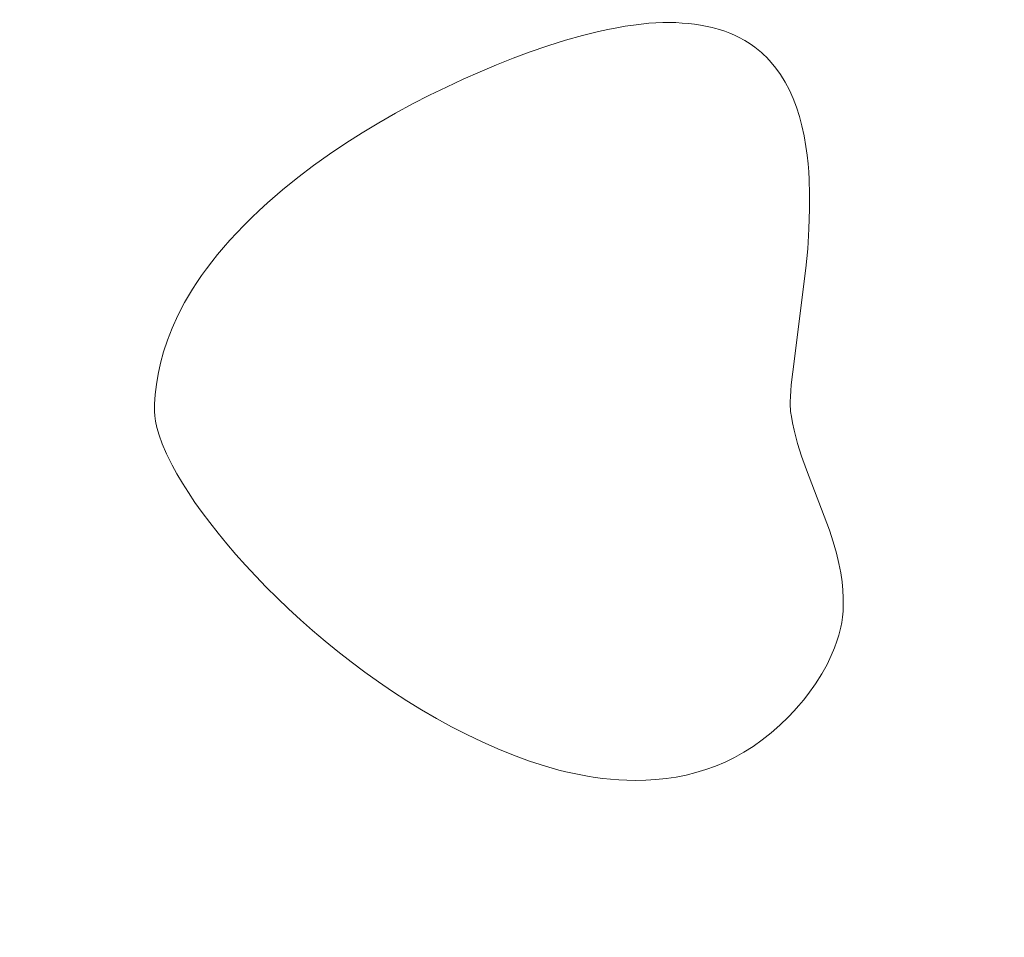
# Model space of a CAD drawing. Header units: millimetres. Extents: x -159 to 180, y -161 to 116.
# Tile 512 of 656: x -4 to 6, y -34 to -25. Entities that reach past the tile are written whole.
import ezdxf

# ---------------------------------------------------------------- set-up
doc = ezdxf.new("R2010")
doc.units = ezdxf.units.MM
doc.header["$MEASUREMENT"] = 0
doc.layers.add('Layer 1', color=7, linetype='Continuous')

msp = doc.modelspace()

# ---------------------------------------------------------------- linework, layer by layer
at = {"layer": 'Layer 1', "color": 18, "lineweight": 9}
for points, knots in [([(-158.5852, -104.074), (-158.5852, -104.074), (179.5952, -104.074), (179.5952, -104.074), (179.5952, -104.074), (179.5952, -104.074), (179.5952, 115.719), (179.5952, 115.719), (179.5952, 115.719), (179.5952, 115.719), (-158.5852, 115.719), (-158.5852, 115.719), (-158.5852, 115.719), (-158.5852, 115.719), (-158.5852, -104.074), (-158.5852, -104.074)], [0, 0, 0, 0, 0.2, 0.2, 0.2, 0.2, 0.4, 0.4, 0.4, 0.4, 0.6, 0.6, 0.6, 0.6, 1, 1, 1, 1]), ([(58.7021, -7.5691), (58.7021, -7.5691), (58.7021, -2.7996), (58.7021, -2.7996), (58.7021, -2.7996), (58.7021, -2.7996), (53.9333, -2.7996), (53.9333, -2.7996), (53.9333, -2.7996), (53.9333, -2.7996), (53.9333, 0.2004), (53.9333, 0.2004), (53.9333, 0.2004), (53.9333, 0.2004), (45.9738, 0.2004), (45.9738, 0.2004), (45.9738, 0.2004), (45.9738, 0.2004), (45.9738, -2.7996), (45.9738, -2.7996), (45.9738, -2.7996), (45.9738, -2.7996), (38.2683, -2.7996), (38.2683, -2.7996), (38.2683, -2.7996), (38.2683, -2.7996), (38.2683, 0.2004), (38.2683, 0.2004), (38.2683, 0.2004), (38.2683, 0.2004), (30.3088, 0.2004), (30.3088, 0.2004), (30.3088, 0.2004), (30.3088, 0.2004), (30.3088, -2.7996), (30.3088, -2.7996), (30.3088, -2.7996), (30.3088, -2.7996), (22.6034, -2.7996), (22.6034, -2.7996), (22.6034, -2.7996), (22.6034, -2.7996), (22.6034, 0.2004), (22.6034, 0.2004), (22.6034, 0.2004), (22.6034, 0.2004), (14.6439, 0.2004), (14.6439, 0.2004), (14.6439, 0.2004), (14.6439, 0.2004), (14.6439, -2.7996), (14.6439, -2.7996), (14.6439, -2.7996), (14.6439, -2.7996), (6.9385, -2.7996), (6.9385, -2.7996), (6.9385, -2.7996), (6.9385, -2.7996), (6.9385, 0.2004), (6.9385, 0.2004), (6.9385, 0.2004), (6.9385, 0.2004), (-1.021, 0.2004), (-1.021, 0.2004), (-1.021, 0.2004), (-1.021, 0.2004), (-1.021, -2.7996), (-1.021, -2.7996), (-1.021, -2.7996), (-1.021, -2.7996), (-8.7264, -2.7996), (-8.7264, -2.7996), (-8.7264, -2.7996), (-8.7264, -2.7996), (-8.7264, 0.2004), (-8.7264, 0.2004), (-8.7264, 0.2004), (-8.7264, 0.2004), (-16.686, 0.2004), (-16.686, 0.2004), (-16.686, 0.2004), (-16.686, 0.2004), (-16.686, -2.7996), (-16.686, -2.7996), (-16.686, -2.7996), (-16.686, -2.7996), (-24.3914, -2.7996), (-24.3914, -2.7996), (-24.3914, -2.7996), (-24.3914, -2.7996), (-24.3914, 0.2004), (-24.3914, 0.2004), (-24.3914, 0.2004), (-24.3914, 0.2004), (-32.351, 0.2004), (-32.351, 0.2004), (-32.351, 0.2004), (-32.351, 0.2004), (-32.351, -2.7996), (-32.351, -2.7996), (-32.351, -2.7996), (-32.351, -2.7996), (-37.1199, -2.7996), (-37.1199, -2.7996), (-37.1199, -2.7996), (-37.1199, -2.7996), (-37.1199, -7.5691), (-37.1199, -7.5691), (-37.1199, -7.5691), (-37.1199, -7.5691), (-40.1199, -7.5691), (-40.1199, -7.5691), (-40.1199, -7.5691), (-40.1199, -7.5691), (-40.1199, -15.5281), (-40.1199, -15.5281), (-40.1199, -15.5281), (-40.1199, -15.5281), (-37.1199, -15.5281), (-37.1199, -15.5281), (-37.1199, -15.5281), (-37.1199, -15.5281), (-37.1199, -23.2341), (-37.1199, -23.2341), (-37.1199, -23.2341), (-37.1199, -23.2341), (-40.1199, -23.2341), (-40.1199, -23.2341), (-40.1199, -23.2341), (-40.1199, -23.2341), (-40.1199, -31.1931), (-40.1199, -31.1931), (-40.1199, -31.1931), (-40.1199, -31.1931), (-37.1199, -31.1931), (-37.1199, -31.1931), (-37.1199, -31.1931), (-37.1199, -31.1931), (-37.1199, -38.8982), (-37.1199, -38.8982), (-37.1199, -38.8982), (-37.1199, -38.8982), (-40.1199, -38.8982), (-40.1199, -38.8982), (-40.1199, -38.8982), (-40.1199, -38.8982), (-40.1199, -46.8582), (-40.1199, -46.8582), (-40.1199, -46.8582), (-40.1199, -46.8582), (-37.1199, -46.8582), (-37.1199, -46.8582), (-37.1199, -46.8582), (-37.1199, -46.8582), (-37.1199, -54.5632), (-37.1199, -54.5632), (-37.1199, -54.5632), (-37.1199, -54.5632), (-40.1199, -54.5632), (-40.1199, -54.5632), (-40.1199, -54.5632), (-40.1199, -54.5632), (-40.1199, -62.5232), (-40.1199, -62.5232), (-40.1199, -62.5232), (-40.1199, -62.5232), (-37.1199, -62.5232), (-37.1199, -62.5232), (-37.1199, -62.5232), (-37.1199, -62.5232), (-37.1199, -70.2283), (-37.1199, -70.2283), (-37.1199, -70.2283), (-37.1199, -70.2283), (-40.1199, -70.2283), (-40.1199, -70.2283), (-40.1199, -70.2283), (-40.1199, -70.2283), (-40.1199, -78.1882), (-40.1199, -78.1882), (-40.1199, -78.1882), (-40.1199, -78.1882), (-37.1199, -78.1882), (-37.1199, -78.1882), (-37.1199, -78.1882), (-37.1199, -78.1882), (-37.1199, -85.8933), (-37.1199, -85.8933), (-37.1199, -85.8933), (-37.1199, -85.8933), (-40.1199, -85.8933), (-40.1199, -85.8933), (-40.1199, -85.8933), (-40.1199, -85.8933), (-40.1199, -93.8533), (-40.1199, -93.8533), (-40.1199, -93.8533), (-40.1199, -93.8533), (-37.1199, -93.8533), (-37.1199, -93.8533), (-37.1199, -93.8533), (-37.1199, -93.8533), (-37.1199, -98.6218), (-37.1199, -98.6218), (-37.1199, -98.6218), (-37.1199, -98.6218), (-32.351, -98.6218), (-32.351, -98.6218), (-32.351, -98.6218), (-32.351, -98.6218), (-32.351, -101.6218), (-32.351, -101.6218), (-32.351, -101.6218), (-32.351, -101.6218), (-24.3914, -101.6218), (-24.3914, -101.6218), (-24.3914, -101.6218), (-24.3914, -101.6218), (-24.3914, -98.6218), (-24.3914, -98.6218), (-24.3914, -98.6218), (-24.3914, -98.6218), (-16.686, -98.6218), (-16.686, -98.6218), (-16.686, -98.6218), (-16.686, -98.6218), (-16.686, -101.6218), (-16.686, -101.6218), (-16.686, -101.6218), (-16.686, -101.6218), (-8.7264, -101.6218), (-8.7264, -101.6218), (-8.7264, -101.6218), (-8.7264, -101.6218), (-8.7264, -98.6218), (-8.7264, -98.6218), (-8.7264, -98.6218), (-8.7264, -98.6218), (-1.021, -98.6218), (-1.021, -98.6218), (-1.021, -98.6218), (-1.021, -98.6218), (-1.021, -101.6218), (-1.021, -101.6218), (-1.021, -101.6218), (-1.021, -101.6218), (6.9385, -101.6218), (6.9385, -101.6218), (6.9385, -101.6218), (6.9385, -101.6218), (6.9385, -98.6218), (6.9385, -98.6218), (6.9385, -98.6218), (6.9385, -98.6218), (14.6439, -98.6218), (14.6439, -98.6218), (14.6439, -98.6218), (14.6439, -98.6218), (14.6439, -101.6218), (14.6439, -101.6218), (14.6439, -101.6218), (14.6439, -101.6218), (22.6034, -101.6218), (22.6034, -101.6218), (22.6034, -101.6218), (22.6034, -101.6218), (22.6034, -98.6218), (22.6034, -98.6218), (22.6034, -98.6218), (22.6034, -98.6218), (30.3088, -98.6218), (30.3088, -98.6218), (30.3088, -98.6218), (30.3088, -98.6218), (30.3088, -101.6218), (30.3088, -101.6218), (30.3088, -101.6218), (30.3088, -101.6218), (38.2683, -101.6218), (38.2683, -101.6218), (38.2683, -101.6218), (38.2683, -101.6218), (38.2683, -98.6218), (38.2683, -98.6218), (38.2683, -98.6218), (38.2683, -98.6218), (45.9738, -98.6218), (45.9738, -98.6218), (45.9738, -98.6218), (45.9738, -98.6218), (45.9738, -101.6218), (45.9738, -101.6218), (45.9738, -101.6218), (45.9738, -101.6218), (53.9333, -101.6218), (53.9333, -101.6218), (53.9333, -101.6218), (53.9333, -101.6218), (53.9333, -98.6218), (53.9333, -98.6218), (53.9333, -98.6218), (53.9333, -98.6218), (58.7021, -98.6218), (58.7021, -98.6218), (58.7021, -98.6218), (58.7021, -98.6218), (58.7021, -93.8533), (58.7021, -93.8533), (58.7021, -93.8533), (58.7021, -93.8533), (61.7021, -93.8533), (61.7021, -93.8533), (61.7021, -93.8533), (61.7021, -93.8533), (61.7021, -85.8933), (61.7021, -85.8933), (61.7021, -85.8933), (61.7021, -85.8933), (58.7021, -85.8933), (58.7021, -85.8933), (58.7021, -85.8933), (58.7021, -85.8933), (58.7021, -78.1882), (58.7021, -78.1882), (58.7021, -78.1882), (58.7021, -78.1882), (61.7021, -78.1882), (61.7021, -78.1882), (61.7021, -78.1882), (61.7021, -78.1882), (61.7021, -70.2283), (61.7021, -70.2283), (61.7021, -70.2283), (61.7021, -70.2283), (58.7021, -70.2283), (58.7021, -70.2283), (58.7021, -70.2283), (58.7021, -70.2283), (58.7021, -62.5232), (58.7021, -62.5232), (58.7021, -62.5232), (58.7021, -62.5232), (61.7021, -62.5232), (61.7021, -62.5232), (61.7021, -62.5232), (61.7021, -62.5232), (61.7021, -54.5632), (61.7021, -54.5632), (61.7021, -54.5632), (61.7021, -54.5632), (58.7021, -54.5632), (58.7021, -54.5632), (58.7021, -54.5632), (58.7021, -54.5632), (58.7021, -46.8582), (58.7021, -46.8582), (58.7021, -46.8582), (58.7021, -46.8582), (61.7021, -46.8582), (61.7021, -46.8582), (61.7021, -46.8582), (61.7021, -46.8582), (61.7021, -38.8982), (61.7021, -38.8982), (61.7021, -38.8982), (61.7021, -38.8982), (58.7021, -38.8982), (58.7021, -38.8982), (58.7021, -38.8982), (58.7021, -38.8982), (58.7021, -31.1931), (58.7021, -31.1931), (58.7021, -31.1931), (58.7021, -31.1931), (61.7021, -31.1931), (61.7021, -31.1931), (61.7021, -31.1931), (61.7021, -31.1931), (61.7021, -23.2341), (61.7021, -23.2341), (61.7021, -23.2341), (61.7021, -23.2341), (58.7021, -23.2341), (58.7021, -23.2341), (58.7021, -23.2341), (58.7021, -23.2341), (58.7021, -15.5281), (58.7021, -15.5281), (58.7021, -15.5281), (58.7021, -15.5281), (61.7021, -15.5281), (61.7021, -15.5281), (61.7021, -15.5281), (61.7021, -15.5281), (61.7021, -7.5691), (61.7021, -7.5691), (61.7021, -7.5691), (61.7021, -7.5691), (58.7021, -7.5691), (58.7021, -7.5691)], [0, 0, 0, 0, 0.009901, 0.009901, 0.009901, 0.009901, 0.019802, 0.019802, 0.019802, 0.019802, 0.029703, 0.029703, 0.029703, 0.029703, 0.039604, 0.039604, 0.039604, 0.039604, 0.049505, 0.049505, 0.049505, 0.049505, 0.059406, 0.059406, 0.059406, 0.059406, 0.069307, 0.069307, 0.069307, 0.069307, 0.079208, 0.079208, 0.079208, 0.079208, 0.089109, 0.089109, 0.089109, 0.089109, 0.09901, 0.09901, 0.09901, 0.09901, 0.108911, 0.108911, 0.108911, 0.108911, 0.118812, 0.118812, 0.118812, 0.118812, 0.128713, 0.128713, 0.128713, 0.128713, 0.138614, 0.138614, 0.138614, 0.138614, 0.148515, 0.148515, 0.148515, 0.148515, 0.158416, 0.158416, 0.158416, 0.158416, 0.168317, 0.168317, 0.168317, 0.168317, 0.178218, 0.178218, 0.178218, 0.178218, 0.188119, 0.188119, 0.188119, 0.188119, 0.19802, 0.19802, 0.19802, 0.19802, 0.207921, 0.207921, 0.207921, 0.207921, 0.217822, 0.217822, 0.217822, 0.217822, 0.227723, 0.227723, 0.227723, 0.227723, 0.237624, 0.237624, 0.237624, 0.237624, 0.247525, 0.247525, 0.247525, 0.247525, 0.257426, 0.257426, 0.257426, 0.257426, 0.267327, 0.267327, 0.267327, 0.267327, 0.277228, 0.277228, 0.277228, 0.277228, 0.287129, 0.287129, 0.287129, 0.287129, 0.29703, 0.29703, 0.29703, 0.29703, 0.306931, 0.306931, 0.306931, 0.306931, 0.316832, 0.316832, 0.316832, 0.316832, 0.326733, 0.326733, 0.326733, 0.326733, 0.336634, 0.336634, 0.336634, 0.336634, 0.346535, 0.346535, 0.346535, 0.346535, 0.356436, 0.356436, 0.356436, 0.356436, 0.366337, 0.366337, 0.366337, 0.366337, 0.376238, 0.376238, 0.376238, 0.376238, 0.386139, 0.386139, 0.386139, 0.386139, 0.39604, 0.39604, 0.39604, 0.39604, 0.405941, 0.405941, 0.405941, 0.405941, 0.415842, 0.415842, 0.415842, 0.415842, 0.425743, 0.425743, 0.425743, 0.425743, 0.435644, 0.435644, 0.435644, 0.435644, 0.445545, 0.445545, 0.445545, 0.445545, 0.455446, 0.455446, 0.455446, 0.455446, 0.465347, 0.465347, 0.465347, 0.465347, 0.475248, 0.475248, 0.475248, 0.475248, 0.485149, 0.485149, 0.485149, 0.485149, 0.49505, 0.49505, 0.49505, 0.49505, 0.50495, 0.50495, 0.50495, 0.50495, 0.514851, 0.514851, 0.514851, 0.514851, 0.524752, 0.524752, 0.524752, 0.524752, 0.534653, 0.534653, 0.534653, 0.534653, 0.544554, 0.544554, 0.544554, 0.544554, 0.554455, 0.554455, 0.554455, 0.554455, 0.564356, 0.564356, 0.564356, 0.564356, 0.574257, 0.574257, 0.574257, 0.574257, 0.584158, 0.584158, 0.584158, 0.584158, 0.594059, 0.594059, 0.594059, 0.594059, 0.60396, 0.60396, 0.60396, 0.60396, 0.613861, 0.613861, 0.613861, 0.613861, 0.623762, 0.623762, 0.623762, 0.623762, 0.633663, 0.633663, 0.633663, 0.633663, 0.643564, 0.643564, 0.643564, 0.643564, 0.653465, 0.653465, 0.653465, 0.653465, 0.663366, 0.663366, 0.663366, 0.663366, 0.673267, 0.673267, 0.673267, 0.673267, 0.683168, 0.683168, 0.683168, 0.683168, 0.693069, 0.693069, 0.693069, 0.693069, 0.70297, 0.70297, 0.70297, 0.70297, 0.712871, 0.712871, 0.712871, 0.712871, 0.722772, 0.722772, 0.722772, 0.722772, 0.732673, 0.732673, 0.732673, 0.732673, 0.742574, 0.742574, 0.742574, 0.742574, 0.752475, 0.752475, 0.752475, 0.752475, 0.762376, 0.762376, 0.762376, 0.762376, 0.772277, 0.772277, 0.772277, 0.772277, 0.782178, 0.782178, 0.782178, 0.782178, 0.792079, 0.792079, 0.792079, 0.792079, 0.80198, 0.80198, 0.80198, 0.80198, 0.811881, 0.811881, 0.811881, 0.811881, 0.821782, 0.821782, 0.821782, 0.821782, 0.831683, 0.831683, 0.831683, 0.831683, 0.841584, 0.841584, 0.841584, 0.841584, 0.851485, 0.851485, 0.851485, 0.851485, 0.861386, 0.861386, 0.861386, 0.861386, 0.871287, 0.871287, 0.871287, 0.871287, 0.881188, 0.881188, 0.881188, 0.881188, 0.891089, 0.891089, 0.891089, 0.891089, 0.90099, 0.90099, 0.90099, 0.90099, 0.910891, 0.910891, 0.910891, 0.910891, 0.920792, 0.920792, 0.920792, 0.920792, 0.930693, 0.930693, 0.930693, 0.930693, 0.940594, 0.940594, 0.940594, 0.940594, 0.950495, 0.950495, 0.950495, 0.950495, 0.960396, 0.960396, 0.960396, 0.960396, 0.970297, 0.970297, 0.970297, 0.970297, 0.980198, 0.980198, 0.980198, 0.980198, 1, 1, 1, 1]), ([(0.7425, -25.3904), (0.7425, -25.3904), (0.5799, -25.4522), (0.5799, -25.4522), (0.5799, -25.4522), (0.5799, -25.4522), (0.4148, -25.5182), (0.4148, -25.5182), (0.4148, -25.5182), (0.4148, -25.5182), (0.2478, -25.5883), (0.2478, -25.5883), (0.2478, -25.5883), (0.2478, -25.5883), (0.0795, -25.6626), (0.0795, -25.6626), (0.0795, -25.6626), (0.0795, -25.6626), (-0.0899, -25.7412), (-0.0899, -25.7412), (-0.0899, -25.7412), (-0.0899, -25.7412), (-0.2598, -25.8241), (-0.2598, -25.8241), (-0.2598, -25.8241), (-0.2598, -25.8241), (-0.4297, -25.9113), (-0.4297, -25.9113), (-0.4297, -25.9113), (-0.4297, -25.9113), (-0.5992, -26.0031), (-0.5992, -26.0031), (-0.5992, -26.0031), (-0.5992, -26.0031), (-0.7678, -26.0992), (-0.7678, -26.0992), (-0.7678, -26.0992), (-0.7678, -26.0992), (-0.935, -26.2), (-0.935, -26.2), (-0.935, -26.2), (-0.935, -26.2), (-1.1004, -26.3053), (-1.1004, -26.3053), (-1.1004, -26.3053), (-1.1004, -26.3053), (-1.2636, -26.4152), (-1.2636, -26.4152), (-1.2636, -26.4152), (-1.2636, -26.4152), (-1.424, -26.5299), (-1.424, -26.5299), (-1.424, -26.5299), (-1.424, -26.5299), (-1.5812, -26.6493), (-1.5812, -26.6493), (-1.5812, -26.6493), (-1.5812, -26.6493), (-1.7347, -26.7735), (-1.7347, -26.7735), (-1.7347, -26.7735), (-1.7347, -26.7735), (-1.8841, -26.9026), (-1.8841, -26.9026), (-1.8841, -26.9026), (-1.8841, -26.9026), (-1.9679, -26.979), (-1.9679, -26.979), (-1.9679, -26.979), (-1.9679, -26.979), (-2.0476, -27.0548), (-2.0476, -27.0548), (-2.0476, -27.0548), (-2.0476, -27.0548), (-2.1232, -27.1299), (-2.1232, -27.1299), (-2.1232, -27.1299), (-2.1232, -27.1299), (-2.1949, -27.2042), (-2.1949, -27.2042), (-2.1949, -27.2042), (-2.1949, -27.2042), (-2.2628, -27.2778), (-2.2628, -27.2778), (-2.2628, -27.2778), (-2.2628, -27.2778), (-2.327, -27.3507), (-2.327, -27.3507), (-2.327, -27.3507), (-2.327, -27.3507), (-2.3875, -27.4228), (-2.3875, -27.4228), (-2.3875, -27.4228), (-2.3875, -27.4228), (-2.4446, -27.4942), (-2.4446, -27.4942), (-2.4446, -27.4942), (-2.4446, -27.4942), (-2.4982, -27.5647), (-2.4982, -27.5647), (-2.4982, -27.5647), (-2.4982, -27.5647), (-2.5485, -27.6344), (-2.5485, -27.6344), (-2.5485, -27.6344), (-2.5485, -27.6344), (-2.5955, -27.7033), (-2.5955, -27.7033), (-2.5955, -27.7033), (-2.5955, -27.7033), (-2.6395, -27.7713), (-2.6395, -27.7713), (-2.6395, -27.7713), (-2.6395, -27.7713), (-2.7184, -27.9047), (-2.7184, -27.9047), (-2.7184, -27.9047), (-2.7184, -27.9047), (-2.7861, -28.0344), (-2.7861, -28.0344), (-2.7861, -28.0344), (-2.7861, -28.0344), (-2.8434, -28.1603), (-2.8434, -28.1603), (-2.8434, -28.1603), (-2.8434, -28.1603), (-2.8909, -28.2823), (-2.8909, -28.2823), (-2.8909, -28.2823), (-2.8909, -28.2823), (-2.9296, -28.4001), (-2.9296, -28.4001), (-2.9296, -28.4001), (-2.9296, -28.4001), (-2.9603, -28.5137), (-2.9603, -28.5137), (-2.9603, -28.5137), (-2.9603, -28.5137), (-2.9837, -28.6229), (-2.9837, -28.6229), (-2.9837, -28.6229), (-2.9837, -28.6229), (-3.0008, -28.7276), (-3.0008, -28.7276), (-3.0008, -28.7276), (-3.0008, -28.7276), (-3.0121, -28.8275), (-3.0121, -28.8275), (-3.0121, -28.8275), (-3.0121, -28.8275), (-3.0187, -28.9226), (-3.0187, -28.9226), (-3.0187, -28.9226), (-3.0187, -28.9226), (-3.0198, -28.9627), (-3.0198, -28.9627), (-3.0198, -28.9627), (-3.0198, -28.9627), (-3.0191, -28.9985), (-3.0191, -28.9985), (-3.0191, -28.9985), (-3.0191, -28.9985), (-3.016, -29.0426), (-3.016, -29.0426), (-3.016, -29.0426), (-3.016, -29.0426), (-3.0085, -29.0959), (-3.0085, -29.0959), (-3.0085, -29.0959), (-3.0085, -29.0959), (-2.9949, -29.1594), (-2.9949, -29.1594), (-2.9949, -29.1594), (-2.9949, -29.1594), (-2.9734, -29.2341), (-2.9734, -29.2341), (-2.9734, -29.2341), (-2.9734, -29.2341), (-2.9422, -29.3209), (-2.9422, -29.3209), (-2.9422, -29.3209), (-2.9422, -29.3209), (-2.8993, -29.4209), (-2.8993, -29.4209), (-2.8993, -29.4209), (-2.8993, -29.4209), (-2.8431, -29.5349), (-2.8431, -29.5349), (-2.8431, -29.5349), (-2.8431, -29.5349), (-2.7946, -29.6238), (-2.7946, -29.6238), (-2.7946, -29.6238), (-2.7946, -29.6238), (-2.74, -29.7161), (-2.74, -29.7161), (-2.74, -29.7161), (-2.74, -29.7161), (-2.6795, -29.8115), (-2.6795, -29.8115), (-2.6795, -29.8115), (-2.6795, -29.8115), (-2.6133, -29.9096), (-2.6133, -29.9096), (-2.6133, -29.9096), (-2.6133, -29.9096), (-2.5417, -30.0103), (-2.5417, -30.0103), (-2.5417, -30.0103), (-2.5417, -30.0103), (-2.4646, -30.1131), (-2.4646, -30.1131), (-2.4646, -30.1131), (-2.4646, -30.1131), (-2.3823, -30.2179), (-2.3823, -30.2179), (-2.3823, -30.2179), (-2.3823, -30.2179), (-2.2949, -30.3242), (-2.2949, -30.3242), (-2.2949, -30.3242), (-2.2949, -30.3242), (-2.2027, -30.4318), (-2.2027, -30.4318), (-2.2027, -30.4318), (-2.2027, -30.4318), (-2.1057, -30.5403), (-2.1057, -30.5403), (-2.1057, -30.5403), (-2.1057, -30.5403), (-2.0041, -30.6495), (-2.0041, -30.6495), (-2.0041, -30.6495), (-2.0041, -30.6495), (-1.8981, -30.7591), (-1.8981, -30.7591), (-1.8981, -30.7591), (-1.8981, -30.7591), (-1.7878, -30.8687), (-1.7878, -30.8687), (-1.7878, -30.8687), (-1.7878, -30.8687), (-1.6735, -30.9781), (-1.6735, -30.9781), (-1.6735, -30.9781), (-1.6735, -30.9781), (-1.5551, -31.0869), (-1.5551, -31.0869), (-1.5551, -31.0869), (-1.5551, -31.0869), (-1.433, -31.1949), (-1.433, -31.1949), (-1.433, -31.1949), (-1.433, -31.1949), (-1.3073, -31.3017), (-1.3073, -31.3017), (-1.3073, -31.3017), (-1.3073, -31.3017), (-1.1781, -31.4071), (-1.1781, -31.4071), (-1.1781, -31.4071), (-1.1781, -31.4071), (-1.0456, -31.5107), (-1.0456, -31.5107), (-1.0456, -31.5107), (-1.0456, -31.5107), (-0.91, -31.6122), (-0.91, -31.6122), (-0.91, -31.6122), (-0.91, -31.6122), (-0.7713, -31.7113), (-0.7713, -31.7113), (-0.7713, -31.7113), (-0.7713, -31.7113), (-0.6299, -31.8078), (-0.6299, -31.8078), (-0.6299, -31.8078), (-0.6299, -31.8078), (-0.4857, -31.9013), (-0.4857, -31.9013), (-0.4857, -31.9013), (-0.4857, -31.9013), (-0.3391, -31.9915), (-0.3391, -31.9915), (-0.3391, -31.9915), (-0.3391, -31.9915), (-0.1901, -32.0781), (-0.1901, -32.0781), (-0.1901, -32.0781), (-0.1901, -32.0781), (-0.0389, -32.1608), (-0.0389, -32.1608), (-0.0389, -32.1608), (-0.0389, -32.1608), (0.1143, -32.2393), (0.1143, -32.2393), (0.1143, -32.2393), (0.1143, -32.2393), (0.2694, -32.3134), (0.2694, -32.3134), (0.2694, -32.3134), (0.2694, -32.3134), (0.4262, -32.3826), (0.4262, -32.3826), (0.4262, -32.3826), (0.4262, -32.3826), (0.5845, -32.4467), (0.5845, -32.4467), (0.5845, -32.4467), (0.5845, -32.4467), (0.7443, -32.5054), (0.7443, -32.5054), (0.7443, -32.5054), (0.7443, -32.5054), (0.9053, -32.5584), (0.9053, -32.5584), (0.9053, -32.5584), (0.9053, -32.5584), (0.9729, -32.5779), (0.9729, -32.5779), (0.9729, -32.5779), (0.9729, -32.5779), (1.0406, -32.5964), (1.0406, -32.5964), (1.0406, -32.5964), (1.0406, -32.5964), (1.1081, -32.613), (1.1081, -32.613), (1.1081, -32.613), (1.1081, -32.613), (1.1757, -32.6277), (1.1757, -32.6277), (1.1757, -32.6277), (1.1757, -32.6277), (1.3264, -32.6574), (1.3264, -32.6574), (1.3264, -32.6574), (1.3264, -32.6574), (1.4028, -32.6697), (1.4028, -32.6697), (1.4028, -32.6697), (1.4028, -32.6697), (1.4803, -32.6802), (1.4803, -32.6802), (1.4803, -32.6802), (1.4803, -32.6802), (1.5592, -32.6886), (1.5592, -32.6886), (1.5592, -32.6886), (1.5592, -32.6886), (1.6398, -32.6948), (1.6398, -32.6948), (1.6398, -32.6948), (1.6398, -32.6948), (1.7225, -32.6986), (1.7225, -32.6986), (1.7225, -32.6986), (1.7225, -32.6986), (1.8076, -32.7), (1.8076, -32.7), (1.8076, -32.7), (1.8076, -32.7), (1.9109, -32.6979), (1.9109, -32.6979), (1.9109, -32.6979), (1.9109, -32.6979), (2.0136, -32.6917), (2.0136, -32.6917), (2.0136, -32.6917), (2.0136, -32.6917), (2.1155, -32.6812), (2.1155, -32.6812), (2.1155, -32.6812), (2.1155, -32.6812), (2.2166, -32.666), (2.2166, -32.666), (2.2166, -32.666), (2.2166, -32.666), (2.3168, -32.6461), (2.3168, -32.6461), (2.3168, -32.6461), (2.3168, -32.6461), (2.416, -32.6213), (2.416, -32.6213), (2.416, -32.6213), (2.416, -32.6213), (2.5143, -32.5914), (2.5143, -32.5914), (2.5143, -32.5914), (2.5143, -32.5914), (2.6115, -32.5562), (2.6115, -32.5562), (2.6115, -32.5562), (2.6115, -32.5562), (2.7077, -32.5155), (2.7077, -32.5155), (2.7077, -32.5155), (2.7077, -32.5155), (2.8027, -32.4691), (2.8027, -32.4691), (2.8027, -32.4691), (2.8027, -32.4691), (2.8965, -32.4168), (2.8965, -32.4168), (2.8965, -32.4168), (2.8965, -32.4168), (2.989, -32.3585), (2.989, -32.3585), (2.989, -32.3585), (2.989, -32.3585), (3.0802, -32.2939), (3.0802, -32.2939), (3.0802, -32.2939), (3.0802, -32.2939), (3.1701, -32.2229), (3.1701, -32.2229), (3.1701, -32.2229), (3.1701, -32.2229), (3.2586, -32.1452), (3.2586, -32.1452), (3.2586, -32.1452), (3.2586, -32.1452), (3.3456, -32.0608), (3.3456, -32.0608), (3.3456, -32.0608), (3.3456, -32.0608), (3.3988, -32.0048), (3.3988, -32.0048), (3.3988, -32.0048), (3.3988, -32.0048), (3.4485, -31.949), (3.4485, -31.949), (3.4485, -31.949), (3.4485, -31.949), (3.4948, -31.8937), (3.4948, -31.8937), (3.4948, -31.8937), (3.4948, -31.8937), (3.5377, -31.839), (3.5377, -31.839), (3.5377, -31.839), (3.5377, -31.839), (3.6142, -31.7322), (3.6142, -31.7322), (3.6142, -31.7322), (3.6142, -31.7322), (3.6786, -31.6303), (3.6786, -31.6303), (3.6786, -31.6303), (3.6786, -31.6303), (3.7317, -31.5349), (3.7317, -31.5349), (3.7317, -31.5349), (3.7317, -31.5349), (3.7743, -31.4476), (3.7743, -31.4476), (3.7743, -31.4476), (3.7743, -31.4476), (3.8072, -31.3699), (3.8072, -31.3699), (3.8072, -31.3699), (3.8072, -31.3699), (3.8312, -31.3035), (3.8312, -31.3035), (3.8312, -31.3035), (3.8312, -31.3035), (3.8505, -31.2416), (3.8505, -31.2416), (3.8505, -31.2416), (3.8505, -31.2416), (3.8706, -31.1612), (3.8706, -31.1612), (3.8706, -31.1612), (3.8706, -31.1612), (3.8795, -31.1135), (3.8795, -31.1135), (3.8795, -31.1135), (3.8795, -31.1135), (3.887, -31.0605), (3.887, -31.0605), (3.887, -31.0605), (3.887, -31.0605), (3.8924, -31.0019), (3.8924, -31.0019), (3.8924, -31.0019), (3.8924, -31.0019), (3.8951, -30.9376), (3.8951, -30.9376), (3.8951, -30.9376), (3.8951, -30.9376), (3.8948, -30.8672), (3.8948, -30.8672), (3.8948, -30.8672), (3.8948, -30.8672), (3.8906, -30.7907), (3.8906, -30.7907), (3.8906, -30.7907), (3.8906, -30.7907), (3.8822, -30.7077), (3.8822, -30.7077), (3.8822, -30.7077), (3.8822, -30.7077), (3.869, -30.618), (3.869, -30.618), (3.869, -30.618), (3.869, -30.618), (3.8503, -30.5215), (3.8503, -30.5215), (3.8503, -30.5215), (3.8503, -30.5215), (3.8256, -30.4178), (3.8256, -30.4178), (3.8256, -30.4178), (3.8256, -30.4178), (3.7944, -30.3068), (3.7944, -30.3068), (3.7944, -30.3068), (3.7944, -30.3068), (3.7561, -30.1882), (3.7561, -30.1882), (3.7561, -30.1882), (3.7561, -30.1882), (3.5239, -29.5838), (3.5239, -29.5838), (3.5239, -29.5838), (3.5239, -29.5838), (3.4765, -29.447), (3.4765, -29.447), (3.4765, -29.447), (3.4765, -29.447), (3.4364, -29.3187), (3.4364, -29.3187), (3.4364, -29.3187), (3.4364, -29.3187), (3.4185, -29.2532), (3.4185, -29.2532), (3.4185, -29.2532), (3.4185, -29.2532), (3.4016, -29.1843), (3.4016, -29.1843), (3.4016, -29.1843), (3.4016, -29.1843), (3.3855, -29.1102), (3.3855, -29.1102), (3.3855, -29.1102), (3.3855, -29.1102), (3.3699, -29.0291), (3.3699, -29.0291), (3.3699, -29.0291), (3.3699, -29.0291), (3.3684, -29.0203), (3.3684, -29.0203), (3.3684, -29.0203), (3.3684, -29.0203), (3.3672, -29.0105), (3.3672, -29.0105), (3.3672, -29.0105), (3.3672, -29.0105), (3.3661, -29.0007), (3.3661, -29.0007), (3.3661, -29.0007), (3.3661, -29.0007), (3.3651, -28.991), (3.3651, -28.991), (3.3651, -28.991), (3.3651, -28.991), (3.3636, -28.9705), (3.3636, -28.9705), (3.3636, -28.9705), (3.3636, -28.9705), (3.3628, -28.948), (3.3628, -28.948), (3.3628, -28.948), (3.3628, -28.948), (3.3623, -28.9255), (3.3623, -28.9255), (3.3623, -28.9255), (3.3623, -28.9255), (3.3624, -28.9011), (3.3624, -28.9011), (3.3624, -28.9011), (3.3624, -28.9011), (3.3641, -28.8484), (3.3641, -28.8484), (3.3641, -28.8484), (3.3641, -28.8484), (3.3675, -28.7918), (3.3675, -28.7918), (3.3675, -28.7918), (3.3675, -28.7918), (3.3726, -28.7312), (3.3726, -28.7312), (3.3726, -28.7312), (3.3726, -28.7312), (3.3868, -28.5984), (3.3868, -28.5984), (3.3868, -28.5984), (3.3868, -28.5984), (3.5198, -27.5603), (3.5198, -27.5603), (3.5198, -27.5603), (3.5198, -27.5603), (3.5373, -27.364), (3.5373, -27.364), (3.5373, -27.364), (3.5373, -27.364), (3.55, -27.1648), (3.55, -27.1648), (3.55, -27.1648), (3.55, -27.1648), (3.5566, -26.9656), (3.5566, -26.9656), (3.5566, -26.9656), (3.5566, -26.9656), (3.5566, -26.8176), (3.5566, -26.8176), (3.5566, -26.8176), (3.5566, -26.8176), (3.5524, -26.6683), (3.5524, -26.6683), (3.5524, -26.6683), (3.5524, -26.6683), (3.5478, -26.591), (3.5478, -26.591), (3.5478, -26.591), (3.5478, -26.591), (3.541, -26.5106), (3.541, -26.5106), (3.541, -26.5106), (3.541, -26.5106), (3.5316, -26.4263), (3.5316, -26.4263), (3.5316, -26.4263), (3.5316, -26.4263), (3.5192, -26.3372), (3.5192, -26.3372), (3.5192, -26.3372), (3.5192, -26.3372), (3.501, -26.2319), (3.501, -26.2319), (3.501, -26.2319), (3.501, -26.2319), (3.4794, -26.1315), (3.4794, -26.1315), (3.4794, -26.1315), (3.4794, -26.1315), (3.4541, -26.0357), (3.4541, -26.0357), (3.4541, -26.0357), (3.4541, -26.0357), (3.4249, -25.9442), (3.4249, -25.9442), (3.4249, -25.9442), (3.4249, -25.9442), (3.3915, -25.8567), (3.3915, -25.8567), (3.3915, -25.8567), (3.3915, -25.8567), (3.3537, -25.7729), (3.3537, -25.7729), (3.3537, -25.7729), (3.3537, -25.7729), (3.3112, -25.6924), (3.3112, -25.6924), (3.3112, -25.6924), (3.3112, -25.6924), (3.2639, -25.615), (3.2639, -25.615), (3.2639, -25.615), (3.2639, -25.615), (3.2181, -25.5508), (3.2181, -25.5508), (3.2181, -25.5508), (3.2181, -25.5508), (3.1715, -25.4941), (3.1715, -25.4941), (3.1715, -25.4941), (3.1715, -25.4941), (3.1274, -25.4466), (3.1274, -25.4466), (3.1274, -25.4466), (3.1274, -25.4466), (3.0891, -25.4099), (3.0891, -25.4099), (3.0891, -25.4099), (3.0891, -25.4099), (3.0735, -25.3953), (3.0735, -25.3953), (3.0735, -25.3953), (3.0735, -25.3953), (3.0576, -25.3816), (3.0576, -25.3816), (3.0576, -25.3816), (3.0576, -25.3816), (3.0415, -25.3689), (3.0415, -25.3689), (3.0415, -25.3689), (3.0415, -25.3689), (3.0052, -25.3403), (3.0052, -25.3403), (3.0052, -25.3403), (3.0052, -25.3403), (2.9597, -25.308), (2.9597, -25.308), (2.9597, -25.308), (2.9597, -25.308), (2.9052, -25.2739), (2.9052, -25.2739), (2.9052, -25.2739), (2.9052, -25.2739), (2.8422, -25.24), (2.8422, -25.24), (2.8422, -25.24), (2.8422, -25.24), (2.8219, -25.2293), (2.8219, -25.2293), (2.8219, -25.2293), (2.8219, -25.2293), (2.8015, -25.2205), (2.8015, -25.2205), (2.8015, -25.2205), (2.8015, -25.2205), (2.7542, -25.1997), (2.7542, -25.1997), (2.7542, -25.1997), (2.7542, -25.1997), (2.7046, -25.1806), (2.7046, -25.1806), (2.7046, -25.1806), (2.7046, -25.1806), (2.6533, -25.1636), (2.6533, -25.1636), (2.6533, -25.1636), (2.6533, -25.1636), (2.6009, -25.1492), (2.6009, -25.1492), (2.6009, -25.1492), (2.6009, -25.1492), (2.5768, -25.1423), (2.5768, -25.1423), (2.5768, -25.1423), (2.5768, -25.1423), (2.4597, -25.12), (2.4597, -25.12), (2.4597, -25.12), (2.4597, -25.12), (2.4003, -25.1112), (2.4003, -25.1112), (2.4003, -25.1112), (2.4003, -25.1112), (2.3398, -25.1041), (2.3398, -25.1041), (2.3398, -25.1041), (2.3398, -25.1041), (2.2781, -25.0988), (2.2781, -25.0988), (2.2781, -25.0988), (2.2781, -25.0988), (2.2148, -25.0953), (2.2148, -25.0953), (2.2148, -25.0953), (2.2148, -25.0953), (2.1498, -25.0938), (2.1498, -25.0938), (2.1498, -25.0938), (2.1498, -25.0938), (2.0826, -25.0944), (2.0826, -25.0944), (2.0826, -25.0944), (2.0826, -25.0944), (2.0131, -25.0971), (2.0131, -25.0971), (2.0131, -25.0971), (2.0131, -25.0971), (1.941, -25.102), (1.941, -25.102), (1.941, -25.102), (1.941, -25.102), (1.8659, -25.1092), (1.8659, -25.1092), (1.8659, -25.1092), (1.8659, -25.1092), (1.7877, -25.1189), (1.7877, -25.1189), (1.7877, -25.1189), (1.7877, -25.1189), (1.706, -25.131), (1.706, -25.131), (1.706, -25.131), (1.706, -25.131), (1.6205, -25.1458), (1.6205, -25.1458), (1.6205, -25.1458), (1.6205, -25.1458), (1.5311, -25.1632), (1.5311, -25.1632), (1.5311, -25.1632), (1.5311, -25.1632), (1.4374, -25.1834), (1.4374, -25.1834), (1.4374, -25.1834), (1.4374, -25.1834), (1.2754, -25.2234), (1.2754, -25.2234), (1.2754, -25.2234), (1.2754, -25.2234), (1.1057, -25.2703), (1.1057, -25.2703), (1.1057, -25.2703), (1.1057, -25.2703), (0.9281, -25.3269), (0.9281, -25.3269), (0.9281, -25.3269), (0.9281, -25.3269), (0.7425, -25.3904), (0.7425, -25.3904)], [0, 0, 0, 0, 0.004878, 0.004878, 0.004878, 0.004878, 0.009756, 0.009756, 0.009756, 0.009756, 0.014634, 0.014634, 0.014634, 0.014634, 0.019512, 0.019512, 0.019512, 0.019512, 0.02439, 0.02439, 0.02439, 0.02439, 0.029268, 0.029268, 0.029268, 0.029268, 0.034146, 0.034146, 0.034146, 0.034146, 0.039024, 0.039024, 0.039024, 0.039024, 0.043902, 0.043902, 0.043902, 0.043902, 0.04878, 0.04878, 0.04878, 0.04878, 0.053659, 0.053659, 0.053659, 0.053659, 0.058537, 0.058537, 0.058537, 0.058537, 0.063415, 0.063415, 0.063415, 0.063415, 0.068293, 0.068293, 0.068293, 0.068293, 0.073171, 0.073171, 0.073171, 0.073171, 0.078049, 0.078049, 0.078049, 0.078049, 0.082927, 0.082927, 0.082927, 0.082927, 0.087805, 0.087805, 0.087805, 0.087805, 0.092683, 0.092683, 0.092683, 0.092683, 0.097561, 0.097561, 0.097561, 0.097561, 0.102439, 0.102439, 0.102439, 0.102439, 0.107317, 0.107317, 0.107317, 0.107317, 0.112195, 0.112195, 0.112195, 0.112195, 0.117073, 0.117073, 0.117073, 0.117073, 0.121951, 0.121951, 0.121951, 0.121951, 0.126829, 0.126829, 0.126829, 0.126829, 0.131707, 0.131707, 0.131707, 0.131707, 0.136585, 0.136585, 0.136585, 0.136585, 0.141463, 0.141463, 0.141463, 0.141463, 0.146341, 0.146341, 0.146341, 0.146341, 0.15122, 0.15122, 0.15122, 0.15122, 0.156098, 0.156098, 0.156098, 0.156098, 0.160976, 0.160976, 0.160976, 0.160976, 0.165854, 0.165854, 0.165854, 0.165854, 0.170732, 0.170732, 0.170732, 0.170732, 0.17561, 0.17561, 0.17561, 0.17561, 0.180488, 0.180488, 0.180488, 0.180488, 0.185366, 0.185366, 0.185366, 0.185366, 0.190244, 0.190244, 0.190244, 0.190244, 0.195122, 0.195122, 0.195122, 0.195122, 0.2, 0.2, 0.2, 0.2, 0.204878, 0.204878, 0.204878, 0.204878, 0.209756, 0.209756, 0.209756, 0.209756, 0.214634, 0.214634, 0.214634, 0.214634, 0.219512, 0.219512, 0.219512, 0.219512, 0.22439, 0.22439, 0.22439, 0.22439, 0.229268, 0.229268, 0.229268, 0.229268, 0.234146, 0.234146, 0.234146, 0.234146, 0.239024, 0.239024, 0.239024, 0.239024, 0.243902, 0.243902, 0.243902, 0.243902, 0.24878, 0.24878, 0.24878, 0.24878, 0.253659, 0.253659, 0.253659, 0.253659, 0.258537, 0.258537, 0.258537, 0.258537, 0.263415, 0.263415, 0.263415, 0.263415, 0.268293, 0.268293, 0.268293, 0.268293, 0.273171, 0.273171, 0.273171, 0.273171, 0.278049, 0.278049, 0.278049, 0.278049, 0.282927, 0.282927, 0.282927, 0.282927, 0.287805, 0.287805, 0.287805, 0.287805, 0.292683, 0.292683, 0.292683, 0.292683, 0.297561, 0.297561, 0.297561, 0.297561, 0.302439, 0.302439, 0.302439, 0.302439, 0.307317, 0.307317, 0.307317, 0.307317, 0.312195, 0.312195, 0.312195, 0.312195, 0.317073, 0.317073, 0.317073, 0.317073, 0.321951, 0.321951, 0.321951, 0.321951, 0.326829, 0.326829, 0.326829, 0.326829, 0.331707, 0.331707, 0.331707, 0.331707, 0.336585, 0.336585, 0.336585, 0.336585, 0.341463, 0.341463, 0.341463, 0.341463, 0.346341, 0.346341, 0.346341, 0.346341, 0.35122, 0.35122, 0.35122, 0.35122, 0.356098, 0.356098, 0.356098, 0.356098, 0.360976, 0.360976, 0.360976, 0.360976, 0.365854, 0.365854, 0.365854, 0.365854, 0.370732, 0.370732, 0.370732, 0.370732, 0.37561, 0.37561, 0.37561, 0.37561, 0.380488, 0.380488, 0.380488, 0.380488, 0.385366, 0.385366, 0.385366, 0.385366, 0.390244, 0.390244, 0.390244, 0.390244, 0.395122, 0.395122, 0.395122, 0.395122, 0.4, 0.4, 0.4, 0.4, 0.404878, 0.404878, 0.404878, 0.404878, 0.409756, 0.409756, 0.409756, 0.409756, 0.414634, 0.414634, 0.414634, 0.414634, 0.419512, 0.419512, 0.419512, 0.419512, 0.42439, 0.42439, 0.42439, 0.42439, 0.429268, 0.429268, 0.429268, 0.429268, 0.434146, 0.434146, 0.434146, 0.434146, 0.439024, 0.439024, 0.439024, 0.439024, 0.443902, 0.443902, 0.443902, 0.443902, 0.44878, 0.44878, 0.44878, 0.44878, 0.453659, 0.453659, 0.453659, 0.453659, 0.458537, 0.458537, 0.458537, 0.458537, 0.463415, 0.463415, 0.463415, 0.463415, 0.468293, 0.468293, 0.468293, 0.468293, 0.473171, 0.473171, 0.473171, 0.473171, 0.478049, 0.478049, 0.478049, 0.478049, 0.482927, 0.482927, 0.482927, 0.482927, 0.487805, 0.487805, 0.487805, 0.487805, 0.492683, 0.492683, 0.492683, 0.492683, 0.497561, 0.497561, 0.497561, 0.497561, 0.502439, 0.502439, 0.502439, 0.502439, 0.507317, 0.507317, 0.507317, 0.507317, 0.512195, 0.512195, 0.512195, 0.512195, 0.517073, 0.517073, 0.517073, 0.517073, 0.521951, 0.521951, 0.521951, 0.521951, 0.526829, 0.526829, 0.526829, 0.526829, 0.531707, 0.531707, 0.531707, 0.531707, 0.536585, 0.536585, 0.536585, 0.536585, 0.541463, 0.541463, 0.541463, 0.541463, 0.546341, 0.546341, 0.546341, 0.546341, 0.55122, 0.55122, 0.55122, 0.55122, 0.556098, 0.556098, 0.556098, 0.556098, 0.560976, 0.560976, 0.560976, 0.560976, 0.565854, 0.565854, 0.565854, 0.565854, 0.570732, 0.570732, 0.570732, 0.570732, 0.57561, 0.57561, 0.57561, 0.57561, 0.580488, 0.580488, 0.580488, 0.580488, 0.585366, 0.585366, 0.585366, 0.585366, 0.590244, 0.590244, 0.590244, 0.590244, 0.595122, 0.595122, 0.595122, 0.595122, 0.6, 0.6, 0.6, 0.6, 0.604878, 0.604878, 0.604878, 0.604878, 0.609756, 0.609756, 0.609756, 0.609756, 0.614634, 0.614634, 0.614634, 0.614634, 0.619512, 0.619512, 0.619512, 0.619512, 0.62439, 0.62439, 0.62439, 0.62439, 0.629268, 0.629268, 0.629268, 0.629268, 0.634146, 0.634146, 0.634146, 0.634146, 0.639024, 0.639024, 0.639024, 0.639024, 0.643902, 0.643902, 0.643902, 0.643902, 0.64878, 0.64878, 0.64878, 0.64878, 0.653659, 0.653659, 0.653659, 0.653659, 0.658537, 0.658537, 0.658537, 0.658537, 0.663415, 0.663415, 0.663415, 0.663415, 0.668293, 0.668293, 0.668293, 0.668293, 0.673171, 0.673171, 0.673171, 0.673171, 0.678049, 0.678049, 0.678049, 0.678049, 0.682927, 0.682927, 0.682927, 0.682927, 0.687805, 0.687805, 0.687805, 0.687805, 0.692683, 0.692683, 0.692683, 0.692683, 0.697561, 0.697561, 0.697561, 0.697561, 0.702439, 0.702439, 0.702439, 0.702439, 0.707317, 0.707317, 0.707317, 0.707317, 0.712195, 0.712195, 0.712195, 0.712195, 0.717073, 0.717073, 0.717073, 0.717073, 0.721951, 0.721951, 0.721951, 0.721951, 0.726829, 0.726829, 0.726829, 0.726829, 0.731707, 0.731707, 0.731707, 0.731707, 0.736585, 0.736585, 0.736585, 0.736585, 0.741463, 0.741463, 0.741463, 0.741463, 0.746341, 0.746341, 0.746341, 0.746341, 0.75122, 0.75122, 0.75122, 0.75122, 0.756098, 0.756098, 0.756098, 0.756098, 0.760976, 0.760976, 0.760976, 0.760976, 0.765854, 0.765854, 0.765854, 0.765854, 0.770732, 0.770732, 0.770732, 0.770732, 0.77561, 0.77561, 0.77561, 0.77561, 0.780488, 0.780488, 0.780488, 0.780488, 0.785366, 0.785366, 0.785366, 0.785366, 0.790244, 0.790244, 0.790244, 0.790244, 0.795122, 0.795122, 0.795122, 0.795122, 0.8, 0.8, 0.8, 0.8, 0.804878, 0.804878, 0.804878, 0.804878, 0.809756, 0.809756, 0.809756, 0.809756, 0.814634, 0.814634, 0.814634, 0.814634, 0.819512, 0.819512, 0.819512, 0.819512, 0.82439, 0.82439, 0.82439, 0.82439, 0.829268, 0.829268, 0.829268, 0.829268, 0.834146, 0.834146, 0.834146, 0.834146, 0.839024, 0.839024, 0.839024, 0.839024, 0.843902, 0.843902, 0.843902, 0.843902, 0.84878, 0.84878, 0.84878, 0.84878, 0.853659, 0.853659, 0.853659, 0.853659, 0.858537, 0.858537, 0.858537, 0.858537, 0.863415, 0.863415, 0.863415, 0.863415, 0.868293, 0.868293, 0.868293, 0.868293, 0.873171, 0.873171, 0.873171, 0.873171, 0.878049, 0.878049, 0.878049, 0.878049, 0.882927, 0.882927, 0.882927, 0.882927, 0.887805, 0.887805, 0.887805, 0.887805, 0.892683, 0.892683, 0.892683, 0.892683, 0.897561, 0.897561, 0.897561, 0.897561, 0.902439, 0.902439, 0.902439, 0.902439, 0.907317, 0.907317, 0.907317, 0.907317, 0.912195, 0.912195, 0.912195, 0.912195, 0.917073, 0.917073, 0.917073, 0.917073, 0.921951, 0.921951, 0.921951, 0.921951, 0.926829, 0.926829, 0.926829, 0.926829, 0.931707, 0.931707, 0.931707, 0.931707, 0.936585, 0.936585, 0.936585, 0.936585, 0.941463, 0.941463, 0.941463, 0.941463, 0.946341, 0.946341, 0.946341, 0.946341, 0.95122, 0.95122, 0.95122, 0.95122, 0.956098, 0.956098, 0.956098, 0.956098, 0.960976, 0.960976, 0.960976, 0.960976, 0.965854, 0.965854, 0.965854, 0.965854, 0.970732, 0.970732, 0.970732, 0.970732, 0.97561, 0.97561, 0.97561, 0.97561, 0.980488, 0.980488, 0.980488, 0.980488, 0.985366, 0.985366, 0.985366, 0.985366, 0.990244, 0.990244, 0.990244, 0.990244, 1, 1, 1, 1])]:
    msp.add_open_spline(points, degree=3, knots=knots, dxfattribs=at)

doc.saveas('drawing.dxf')
